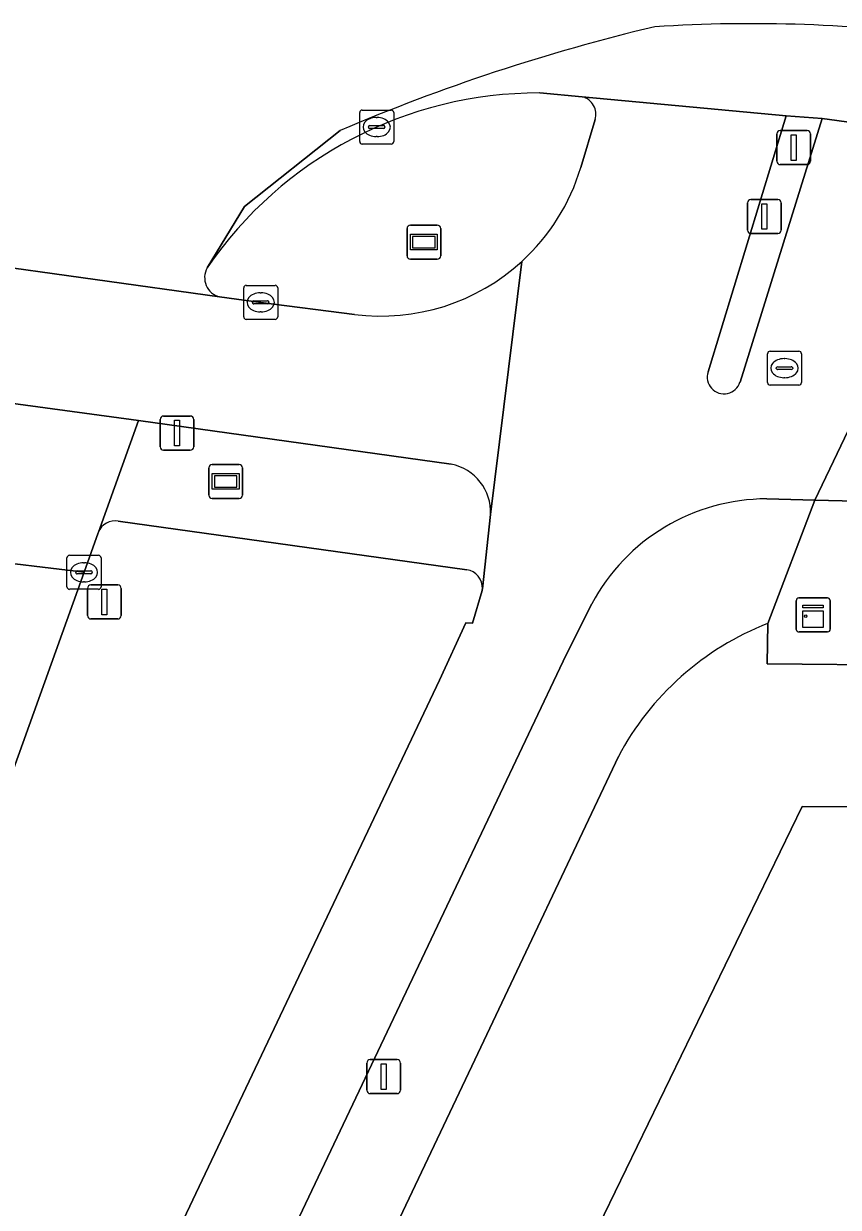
# Model space of a CAD drawing. Extents: x 161477 to 163040, y 383680 to 384871.
# Drawn here: x 161787.21 to 161811.17, y 384792.23 to 384827.02 of the extents above; entities that cross this region are included whole.
import ezdxf

# ---------------------------------------------------------------- set-up
doc = ezdxf.new("R2010")
doc.units = 0
for name, color, linetype in [('IMGEO_Berm_groen', 7, 'Continuous'), ('IMGEO_Drukknoppaal', 7, 'Continuous'), ('IMGEO_Fietspad_gesloten', 7, 'Continuous'), ('IMGEO_Fietspad_open', 7, 'Continuous'), ('IMGEO_Groenvoorziening', 7, 'Continuous'), ('IMGEO_Hek', 7, 'Continuous'), ('IMGEO_Kast', 7, 'Continuous'), ('IMGEO_Kolk', 7, 'Continuous'), ('IMGEO_Lichtmast', 7, 'Continuous'), ('IMGEO_Rijbaan_lokaal_gesloten', 7, 'Continuous'), ('IMGEO_Rijbaan_lokaal_open', 7, 'Continuous'), ('IMGEO_Rijbaan_regionaal_gesloten', 7, 'Continuous'), ('IMGEO_Rioolput', 7, 'Continuous'), ('IMGEO_Verkeerseiland_groen', 7, 'Continuous'), ('IMGEO_Verkeerseiland_open', 7, 'Continuous'), ('IMGEO_Verkeersregelinstallatiepaal', 7, 'Continuous'), ('IMGEO_Verklikker', 7, 'Continuous'), ('IMGEO_Voetpad_open', 7, 'Continuous'), ('IMGEO_Wegwijzer', 7, 'Continuous')]:
    doc.layers.add(name, color=color, linetype=linetype)

msp = doc.modelspace()

# ---------------------------------------------------------------- linework, layer by layer
at = {"layer": 'IMGEO_Berm_groen'}
for points in [[(161800.238, 384810.969), (161789.99, 384812.395)], [(161789.405, 384812.072), (161789.4, 384812.057), (161788.981, 384810.894), (161783.746, 384796.333), (161779.911, 384785.807), (161776.651, 384777.152)], [(161800.411, 384809.395), (161800.692, 384810.359), (161800.695, 384810.382), (161800.697, 384810.405)], [(161769.245, 384758.083), (161764.688, 384746.722), (161763.528, 384743.867), (161755.837, 384725.304), (161751.324, 384714.413), (161754.426, 384712.973), (161799.435, 384807.726), (161800.209, 384809.412), (161800.411, 384809.395)]]:
    msp.add_lwpolyline(points, dxfattribs=at)
for centre, radius, start, end in [((161789.888, 384811.889), 0.516, 78.5553, 159.2541), ((161800.164, 384810.44), 0.534, 356.2674, 82.0121)]:
    msp.add_arc(centre, radius, start, end, dxfattribs=at)
at = {"layer": 'IMGEO_Drukknoppaal'}
for p, q in [((161808.498, 384820.952), (161808.498, 384821.752)), ((161808.498, 384821.752), (161808.498, 384820.952)), ((161808.598, 384821.852), (161809.388, 384821.852)), ((161809.388, 384821.852), (161808.598, 384821.852)), ((161809.488, 384821.752), (161809.488, 384820.952)), ((161809.488, 384820.952), (161809.488, 384821.752)), ((161809.388, 384820.852), (161808.598, 384820.852)), ((161808.598, 384820.852), (161809.388, 384820.852))]:
    msp.add_line(p, q, dxfattribs=at)
msp.add_lwpolyline([(161808.918, 384821.727), (161809.068, 384821.727), (161809.068, 384820.977), (161808.918, 384820.977), (161808.918, 384821.727)], dxfattribs=at)
for centre, start, end in [((161808.598, 384821.752), 90, 180), ((161808.598, 384821.752), 90, 180), ((161809.388, 384821.752), 0, 90), ((161809.388, 384821.752), 360, 90), ((161808.598, 384820.952), 180, 270), ((161808.598, 384820.952), 180, 270), ((161809.388, 384820.952), 270, 0), ((161809.388, 384820.952), 270, 0)]:
    msp.add_arc(centre, 0.1, start, end, dxfattribs=at)
at = {"layer": 'IMGEO_Fietspad_gesloten'}
for points in [[(161796.939, 384818.475), (161794.178, 384818.83), (161792.967, 384818.99), (161778.331, 384821.027), (161750.222, 384824.825), (161747.289, 384825.229), (161746.427, 384821.45)], [(161807.334, 384816.786), (161809.63, 384824.314), (161803.637, 384824.873)], [(161804.015, 384824.204), (161803.593, 384822.791)], [(161814.164, 384823.707), (161813.915, 384823.79), (161810.694, 384824.232), (161808.275, 384816.484)], [(161746.427, 384821.45), (161748.704, 384821.121), (161777.426, 384817.144), (161790.588, 384815.356), (161799.781, 384814.071)], [(161801.859, 384820.032), (161800.935, 384812.59), (161800.697, 384810.405), (161800.695, 384810.382), (161800.692, 384810.359), (161800.411, 384809.395), (161800.209, 384809.412), (161799.435, 384807.726), (161754.426, 384712.973)], [(161800.935, 384812.59), (161801.859, 384820.032)], [(161810.474, 384813.016), (161811.894, 384815.983)], [(161809.063, 384813.053), (161810.474, 384813.016)], [(161750.618, 384697.888), (161803.161, 384808.473), (161803.913, 384809.963)]]:
    msp.add_lwpolyline(points, dxfattribs=at)
for centre, radius, start, end in [((161803.51, 384824.36), 0.528, 342.8049, 76.13), ((161797.711, 384824.563), 6.143, 312.4711, 343.2311), ((161797.716, 384824.573), 6.147, 262.7417, 312.3796), ((161807.804, 384816.634), 0.494, 162.1339, 342.2796), ((161799.516, 384812.675), 1.421, 356.5906, 79.2611), ((161809.069, 384807.207), 5.846, 90.0547, 151.8728)]:
    msp.add_arc(centre, radius, start, end, dxfattribs=at)
at = {"layer": 'IMGEO_Fietspad_open'}
msp.add_lwpolyline([(161833.126, 384815.449), (161813.73, 384815.95), (161812.912, 384815.937), (161811.894, 384815.983), (161810.474, 384813.016), (161812.082, 384812.973), (161813.254, 384812.917), (161833.058, 384812.42)], dxfattribs=at)
at = {"layer": 'IMGEO_Groenvoorziening'}
for points in [[(161832.785, 384809.453), (161818.791, 384809.786), (161815.005, 384809.876), (161813.096, 384809.922), (161813.182, 384808.164), (161809.073, 384808.202), (161809.089, 384809.389)], [(161804.698, 384805.476), (161800.478, 384796.565), (161778.347, 384750), (161773.012, 384738.776), (161751.678, 384693.98), (161741.125, 384672.506), (161729.219, 384648.412), (161733.008, 384645.95), (161782.919, 384748.037), (161810.108, 384804.005), (161836.574, 384803.916), (161949.969, 384804.107), (162038.287, 384809.499)], [(161949.969, 384804.107), (161836.574, 384803.916), (161810.108, 384804.005), (161782.919, 384748.037), (161733.008, 384645.95), (161725.311, 384630.208), (161692.773, 384563.441)]]:
    msp.add_lwpolyline(points, dxfattribs=at)
for centre, radius, start, end in [((161812.178, 384801.494), 8.478, 111.3702, 131.6689), ((161812.143, 384801.535), 8.424, 131.6758, 152.1066)]:
    msp.add_arc(centre, radius, start, end, dxfattribs=at)
at = {"layer": 'IMGEO_Hek'}
msp.add_lwpolyline([(162038.287, 384809.499), (161949.969, 384804.107), (161836.574, 384803.916), (161810.108, 384804.005), (161782.919, 384748.037)], dxfattribs=at)
at = {"layer": 'IMGEO_Kast'}
for p, q in [((161810.003, 384810.142), (161810.844, 384810.142)), ((161810.844, 384810.142), (161810.003, 384810.142)), ((161809.928, 384809.217), (161809.928, 384810.058)), ((161809.928, 384810.058), (161809.928, 384809.217)), ((161810.928, 384810.067), (161810.928, 384809.226)), ((161810.928, 384809.226), (161810.928, 384810.067)), ((161810.853, 384809.142), (161810.012, 384809.142)), ((161810.012, 384809.142), (161810.853, 384809.142))]:
    msp.add_line(p, q, dxfattribs=at)
for points in [[(161810.123, 384809.932), (161810.723, 384809.932), (161810.723, 384809.847), (161810.123, 384809.847), (161810.123, 384809.932)], [(161810.123, 384809.757), (161810.723, 384809.757), (161810.723, 384809.268), (161810.123, 384809.268), (161810.123, 384809.757)]]:
    msp.add_lwpolyline(points, dxfattribs=at)
msp.add_circle((161810.207, 384809.606), 0.0377, dxfattribs=at)
for centre, start, end in [((161810.006, 384810.064), 92.4484, 184.2845), ((161810.006, 384810.064), 92.4484, 184.2845), ((161810.85, 384810.064), 2.4484, 94.2845), ((161810.85, 384810.064), 2.4484, 94.2845), ((161810.006, 384809.22), 182.4484, 274.2845), ((161810.006, 384809.22), 182.4484, 274.2845), ((161810.85, 384809.22), 272.4484, 4.2845), ((161810.85, 384809.22), 272.4484, 4.2845)]:
    msp.add_arc(centre, 0.0779, start, end, dxfattribs=at)
at = {"layer": 'IMGEO_Kolk'}
for p, q in [((161797.089, 384823.556), (161797.089, 384824.408)), ((161797.164, 384824.482), (161798.016, 384824.482)), ((161798.09, 384824.408), (161798.09, 384823.556)), ((161797.577, 384824.262), (161797.602, 384824.262)), ((161797.348, 384823.976), (161797.348, 384823.988)), ((161797.786, 384823.939), (161797.388, 384823.939)), ((161797.391, 384824.025), (161797.789, 384824.025)), ((161797.832, 384823.988), (161797.832, 384823.976)), ((161798.016, 384823.482), (161797.164, 384823.482)), ((161797.6, 384823.702), (161797.575, 384823.702)), ((161793.677, 384818.404), (161793.677, 384819.256)), ((161793.752, 384819.33), (161794.604, 384819.33)), ((161794.678, 384819.256), (161794.678, 384818.404)), ((161793.979, 384818.873), (161794.377, 384818.873)), ((161794.165, 384819.11), (161794.19, 384819.11)), ((161793.936, 384818.824), (161793.936, 384818.836)), ((161794.374, 384818.787), (161793.976, 384818.787)), ((161794.188, 384818.55), (161794.163, 384818.55)), ((161794.42, 384818.836), (161794.42, 384818.824)), ((161794.604, 384818.33), (161793.752, 384818.33)), ((161788.48, 384810.468), (161788.48, 384811.32)), ((161788.555, 384811.394), (161789.407, 384811.394)), ((161789.481, 384811.32), (161789.481, 384810.468)), ((161788.739, 384810.888), (161788.739, 384810.9)), ((161789.177, 384810.851), (161788.779, 384810.851)), ((161788.782, 384810.937), (161789.18, 384810.937)), ((161788.968, 384811.174), (161788.993, 384811.174)), ((161789.223, 384810.9), (161789.223, 384810.888)), ((161788.991, 384810.614), (161788.966, 384810.614)), ((161789.407, 384810.394), (161788.555, 384810.394))]:
    msp.add_line(p, q, dxfattribs=at)
for points in [[(161797.089, 384823.556), (161797.089, 384824.408)], [(161797.164, 384824.482), (161798.016, 384824.482)], [(161798.09, 384824.408), (161798.09, 384823.556)], [(161798.016, 384823.482), (161797.164, 384823.482)], [(161793.677, 384818.404), (161793.677, 384819.256)], [(161793.752, 384819.33), (161794.604, 384819.33)], [(161794.678, 384819.256), (161794.678, 384818.404)], [(161794.604, 384818.33), (161793.752, 384818.33)], [(161788.48, 384810.468), (161788.48, 384811.32)], [(161788.555, 384811.394), (161789.407, 384811.394)], [(161789.481, 384811.32), (161789.481, 384810.468)], [(161789.407, 384810.394), (161788.555, 384810.394)]]:
    msp.add_lwpolyline(points, dxfattribs=at)
for centre, radius, start, end in [((161797.166, 384824.406), 0.0765, 91.552, 178.448), ((161797.166, 384824.406), 0.0765, 91.552, 178.448), ((161798.014, 384824.406), 0.0765, 1.552, 88.448), ((161798.014, 384824.406), 0.0765, 1.552, 88.448), ((161797.388, 384823.985), 0.0403, 85.8775, 175.7526), ((161797.385, 384823.975), 0.0366, 178.938, 274.7102), ((161797.789, 384823.982), 0.043, 264.8664, 352.4533), ((161797.793, 384823.987), 0.0386, 1.7309, 96.639), ((161797.166, 384823.558), 0.0765, 181.552, 268.448), ((161797.166, 384823.558), 0.0765, 181.552, 268.448), ((161798.014, 384823.558), 0.0765, 271.552, 358.448), ((161798.014, 384823.558), 0.0765, 271.552, 358.448), ((161793.754, 384819.254), 0.0765, 91.552, 178.448), ((161793.754, 384819.254), 0.0765, 91.552, 178.448), ((161794.602, 384819.254), 0.0765, 1.552, 88.448), ((161794.602, 384819.254), 0.0765, 1.552, 88.448), ((161793.976, 384818.833), 0.0403, 85.8775, 175.7526), ((161794.381, 384818.835), 0.0386, 1.7309, 96.639), ((161793.973, 384818.823), 0.0366, 178.938, 274.7102), ((161794.377, 384818.83), 0.043, 264.8664, 352.4533), ((161793.754, 384818.406), 0.0765, 181.552, 268.448), ((161793.754, 384818.406), 0.0765, 181.552, 268.448), ((161794.602, 384818.406), 0.0765, 271.552, 358.448), ((161794.602, 384818.406), 0.0765, 271.552, 358.448), ((161788.557, 384811.318), 0.0765, 91.552, 178.448), ((161788.557, 384811.318), 0.0765, 91.552, 178.448), ((161789.405, 384811.318), 0.0765, 1.552, 88.448), ((161789.405, 384811.318), 0.0765, 1.552, 88.448), ((161788.779, 384810.897), 0.0403, 85.8775, 175.7526), ((161788.776, 384810.887), 0.0366, 178.938, 274.7102), ((161789.18, 384810.894), 0.043, 264.8664, 352.4533), ((161789.184, 384810.899), 0.0386, 1.7309, 96.639), ((161788.557, 384810.47), 0.0765, 181.552, 268.448), ((161788.557, 384810.47), 0.0765, 181.552, 268.448), ((161789.405, 384810.47), 0.0765, 271.552, 358.448), ((161789.405, 384810.47), 0.0765, 271.552, 358.448)]:
    msp.add_arc(centre, radius, start, end, dxfattribs=at)
for centre, major_axis, ratio, start_param, end_param in [((161797.576, 384823.982), (-0.387, 0.002), 0.722429, 4.712389, 7.853982), ((161797.601, 384823.982), (-0.39, 0.002), 0.717154, 1.570796, 4.712389), ((161794.164, 384818.83), (-0.387, 0.002), 0.722429, 4.712389, 7.853982), ((161794.189, 384818.83), (-0.39, 0.002), 0.717154, 1.570796, 4.712389), ((161788.967, 384810.894), (-0.387, 0.002), 0.722429, 4.712389, 7.853982), ((161788.992, 384810.894), (-0.39, 0.002), 0.717154, 1.570796, 4.712389)]:
    msp.add_ellipse(centre, major_axis=major_axis, ratio=ratio, start_param=start_param, end_param=end_param, dxfattribs=at)
at = {"layer": 'IMGEO_Lichtmast'}
for p, q in [((161789.182, 384810.522), (161789.972, 384810.522)), ((161789.972, 384810.522), (161789.182, 384810.522)), ((161789.082, 384809.622), (161789.082, 384810.422)), ((161789.082, 384810.422), (161789.082, 384809.622)), ((161790.072, 384810.422), (161790.072, 384809.622)), ((161790.072, 384809.622), (161790.072, 384810.422)), ((161789.972, 384809.522), (161789.182, 384809.522)), ((161789.182, 384809.522), (161789.972, 384809.522)), ((161797.302, 384795.669), (161797.302, 384796.469)), ((161797.302, 384796.469), (161797.302, 384795.669)), ((161797.402, 384796.569), (161798.192, 384796.569)), ((161798.192, 384796.569), (161797.402, 384796.569)), ((161798.292, 384796.469), (161798.292, 384795.669)), ((161798.292, 384795.669), (161798.292, 384796.469)), ((161798.192, 384795.569), (161797.402, 384795.569)), ((161797.402, 384795.569), (161798.192, 384795.569))]:
    msp.add_line(p, q, dxfattribs=at)
for points in [[(161789.502, 384810.397), (161789.652, 384810.397), (161789.652, 384809.647), (161789.502, 384809.647), (161789.502, 384810.397)], [(161797.722, 384796.444), (161797.872, 384796.444), (161797.872, 384795.694), (161797.722, 384795.694), (161797.722, 384796.444)]]:
    msp.add_lwpolyline(points, dxfattribs=at)
for centre, start, end in [((161789.182, 384810.422), 90, 180), ((161789.182, 384810.422), 90, 180), ((161789.972, 384810.422), 0, 90), ((161789.972, 384810.422), 360, 90), ((161789.182, 384809.622), 180, 270), ((161789.182, 384809.622), 180, 270), ((161789.972, 384809.622), 270, 0), ((161789.972, 384809.622), 270, 0), ((161797.402, 384796.469), 90, 180), ((161797.402, 384796.469), 90, 180), ((161798.192, 384796.469), 0, 90), ((161798.192, 384796.469), 360, 90), ((161797.402, 384795.669), 180, 270), ((161797.402, 384795.669), 180, 270), ((161798.192, 384795.669), 270, 0), ((161798.192, 384795.669), 270, 0)]:
    msp.add_arc(centre, 0.1, start, end, dxfattribs=at)
at = {"layer": 'IMGEO_Rijbaan_lokaal_gesloten'}
msp.add_lwpolyline([(161790.588, 384815.356), (161777.426, 384817.144), (161776.198, 384813.621), (161775.787, 384812.488), (161779.086, 384812.09), (161782.384, 384811.691), (161785.713, 384811.289), (161788.981, 384810.894), (161789.4, 384812.057), (161789.405, 384812.072)], close=True, dxfattribs=at)
msp.add_lwpolyline([(161776.651, 384777.152), (161779.911, 384785.807), (161783.746, 384796.333), (161788.981, 384810.894), (161785.713, 384811.289), (161784.924, 384809.201), (161780.766, 384797.546), (161777.922, 384789.728), (161773.939, 384779.135), (161770.612, 384770.45), (161766.507, 384759.932), (161763.84, 384753.151), (161758.808, 384740.796), (161752.761, 384726.567), (161753.243, 384726.355), (161755.837, 384725.304), (161763.528, 384743.867), (161764.688, 384746.722), (161769.245, 384758.083)], dxfattribs=at)
at = {"layer": 'IMGEO_Rijbaan_lokaal_open'}
for points in [[(161802.383, 384824.984), (161803.637, 384824.873), (161809.63, 384824.314), (161810.694, 384824.232), (161813.915, 384823.79), (161814.164, 384823.707), (161819.196, 384822.465), (161821.296, 384821.951), (161825.189, 384821.008), (161840.538, 384817.257), (161840.775, 384817.198)], [(161796.514, 384823.88), (161793.706, 384821.651), (161792.602, 384819.842)]]:
    msp.add_lwpolyline(points, dxfattribs=at)
for centre, radius, start, end in [((161819.077, 384770.991), 57.501, 103.37976, 113.10348), ((161808.623, 384782.226), 44.796, 82.3768, 93.6509), ((161802.351, 384813.17), 11.814, 89.847, 145.616)]:
    msp.add_arc(centre, radius, start, end, dxfattribs=at)
at = {"layer": 'IMGEO_Rijbaan_regionaal_gesloten'}
for points in [[(161792.602, 384819.842), (161793.706, 384821.651), (161796.514, 384823.88)], [(161778.331, 384821.027), (161792.967, 384818.99)]]:
    msp.add_lwpolyline(points, dxfattribs=at)
for centre, radius, start, end in [((161819.077, 384770.991), 57.501, 103.37976, 113.10348), ((161808.623, 384782.226), 44.796, 82.3768, 93.6509), ((161793.119, 384819.559), 0.59, 151.363, 255.0179)]:
    msp.add_arc(centre, radius, start, end, dxfattribs=at)
at = {"layer": 'IMGEO_Rioolput'}
for p, q in [((161809.083, 384816.469), (161809.083, 384817.321)), ((161809.158, 384817.395), (161810.01, 384817.395)), ((161809.571, 384817.175), (161809.596, 384817.175)), ((161810.084, 384817.321), (161810.084, 384816.469)), ((161809.342, 384816.889), (161809.342, 384816.901)), ((161809.78, 384816.852), (161809.382, 384816.852)), ((161809.385, 384816.938), (161809.783, 384816.938)), ((161809.826, 384816.901), (161809.826, 384816.889)), ((161809.594, 384816.615), (161809.569, 384816.615)), ((161810.01, 384816.395), (161809.158, 384816.395))]:
    msp.add_line(p, q, dxfattribs=at)
for points in [[(161809.083, 384816.469), (161809.083, 384817.321)], [(161809.158, 384817.395), (161810.01, 384817.395)], [(161810.084, 384817.321), (161810.084, 384816.469)], [(161810.01, 384816.395), (161809.158, 384816.395)]]:
    msp.add_lwpolyline(points, dxfattribs=at)
for centre, radius, start, end in [((161809.16, 384817.319), 0.0765, 91.552, 178.448), ((161809.16, 384817.319), 0.0765, 91.552, 178.448), ((161810.008, 384817.319), 0.0765, 1.552, 88.448), ((161810.008, 384817.319), 0.0765, 1.552, 88.448), ((161809.382, 384816.898), 0.0403, 85.8775, 175.7526), ((161809.379, 384816.888), 0.0366, 178.938, 274.7102), ((161809.783, 384816.895), 0.043, 264.8664, 352.4533), ((161809.787, 384816.9), 0.0386, 1.7309, 96.639), ((161809.16, 384816.471), 0.0765, 181.552, 268.448), ((161809.16, 384816.471), 0.0765, 181.552, 268.448), ((161810.008, 384816.471), 0.0765, 271.552, 358.448), ((161810.008, 384816.471), 0.0765, 271.552, 358.448)]:
    msp.add_arc(centre, radius, start, end, dxfattribs=at)
for centre, major_axis, ratio, start_param, end_param in [((161809.57, 384816.895), (-0.387, 0.002), 0.722429, 4.712389, 7.853982), ((161809.595, 384816.895), (-0.39, 0.002), 0.717154, 1.570796, 4.712389)]:
    msp.add_ellipse(centre, major_axis=major_axis, ratio=ratio, start_param=start_param, end_param=end_param, dxfattribs=at)
at = {"layer": 'IMGEO_Verkeerseiland_groen'}
for points in [[(161803.637, 384824.873), (161802.383, 384824.984)], [(161803.593, 384822.791), (161804.015, 384824.204)], [(161792.967, 384818.99), (161794.178, 384818.83), (161796.939, 384818.475)]]:
    msp.add_lwpolyline(points, dxfattribs=at)
for centre, radius, start, end in [((161802.351, 384813.17), 11.814, 89.847, 145.616), ((161803.51, 384824.36), 0.528, 342.8049, 76.13), ((161797.711, 384824.563), 6.143, 312.4711, 343.2311), ((161797.716, 384824.573), 6.147, 262.7417, 312.3796), ((161793.119, 384819.559), 0.59, 151.363, 255.0179)]:
    msp.add_arc(centre, radius, start, end, dxfattribs=at)
at = {"layer": 'IMGEO_Verkeerseiland_open'}
for points in [[(161810.694, 384824.232), (161809.63, 384824.314), (161807.334, 384816.786)], [(161808.275, 384816.484), (161810.694, 384824.232)]]:
    msp.add_lwpolyline(points, dxfattribs=at)
msp.add_arc((161807.804, 384816.634), 0.494, 162.1339, 342.2796, dxfattribs=at)
at = {"layer": 'IMGEO_Verkeersregelinstallatiepaal'}
for p, q in [((161809.357, 384822.979), (161809.357, 384823.779)), ((161809.357, 384823.779), (161809.357, 384822.979)), ((161809.457, 384823.879), (161810.247, 384823.879)), ((161810.247, 384823.879), (161809.457, 384823.879)), ((161810.347, 384823.779), (161810.347, 384822.979)), ((161810.347, 384822.979), (161810.347, 384823.779)), ((161810.247, 384822.879), (161809.457, 384822.879)), ((161809.457, 384822.879), (161810.247, 384822.879)), ((161791.218, 384814.587), (161791.218, 384815.387)), ((161791.218, 384815.387), (161791.218, 384814.587)), ((161791.318, 384815.487), (161792.108, 384815.487)), ((161792.108, 384815.487), (161791.318, 384815.487)), ((161792.208, 384815.387), (161792.208, 384814.587)), ((161792.208, 384814.587), (161792.208, 384815.387)), ((161792.108, 384814.487), (161791.318, 384814.487)), ((161791.318, 384814.487), (161792.108, 384814.487))]:
    msp.add_line(p, q, dxfattribs=at)
for points in [[(161809.777, 384823.754), (161809.927, 384823.754), (161809.927, 384823.004), (161809.777, 384823.004), (161809.777, 384823.754)], [(161791.638, 384815.362), (161791.788, 384815.362), (161791.788, 384814.612), (161791.638, 384814.612), (161791.638, 384815.362)]]:
    msp.add_lwpolyline(points, dxfattribs=at)
for centre, start, end in [((161809.457, 384823.779), 90, 180), ((161809.457, 384823.779), 90, 180), ((161810.247, 384823.779), 0, 90), ((161810.247, 384823.779), 360, 90), ((161809.457, 384822.979), 180, 270), ((161809.457, 384822.979), 180, 270), ((161810.247, 384822.979), 270, 0), ((161810.247, 384822.979), 270, 0), ((161791.318, 384815.387), 90, 180), ((161791.318, 384815.387), 90, 180), ((161792.108, 384815.387), 0, 90), ((161792.108, 384815.387), 360, 90), ((161791.318, 384814.587), 180, 270), ((161791.318, 384814.587), 180, 270), ((161792.108, 384814.587), 270, 0), ((161792.108, 384814.587), 270, 0)]:
    msp.add_arc(centre, 0.1, start, end, dxfattribs=at)
at = {"layer": 'IMGEO_Verklikker'}
for p, q in [((161792.751, 384814.066), (161793.541, 384814.066)), ((161793.541, 384814.066), (161792.751, 384814.066)), ((161792.651, 384813.166), (161792.651, 384813.966)), ((161792.651, 384813.966), (161792.651, 384813.166)), ((161793.641, 384813.966), (161793.641, 384813.166)), ((161793.641, 384813.166), (161793.641, 384813.966)), ((161793.541, 384813.066), (161792.751, 384813.066)), ((161792.751, 384813.066), (161793.541, 384813.066))]:
    msp.add_line(p, q, dxfattribs=at)
for points in [[(161792.752, 384813.798), (161793.54, 384813.798), (161793.54, 384813.334), (161792.752, 384813.334), (161792.752, 384813.798)], [(161792.817, 384813.733), (161792.817, 384813.399), (161793.475, 384813.399), (161793.475, 384813.733), (161792.817, 384813.733)]]:
    msp.add_lwpolyline(points, dxfattribs=at)
for centre, start, end in [((161792.751, 384813.966), 90, 180), ((161792.751, 384813.966), 90, 180), ((161793.541, 384813.966), 0, 90), ((161793.541, 384813.966), 360, 90), ((161792.751, 384813.166), 180, 270), ((161792.751, 384813.166), 180, 270), ((161793.541, 384813.166), 270, 0), ((161793.541, 384813.166), 270, 0)]:
    msp.add_arc(centre, 0.1, start, end, dxfattribs=at)
at = {"layer": 'IMGEO_Voetpad_open'}
for points in [[(161790.588, 384815.356), (161789.405, 384812.072)], [(161799.781, 384814.071), (161790.588, 384815.356)], [(161809.089, 384809.389), (161810.474, 384813.016), (161809.063, 384813.053)], [(161833.058, 384812.42), (161813.254, 384812.917), (161812.082, 384812.973), (161810.474, 384813.016), (161809.089, 384809.389), (161809.073, 384808.202), (161813.182, 384808.164), (161813.096, 384809.922), (161815.005, 384809.876), (161818.791, 384809.786), (161832.785, 384809.453)], [(161800.697, 384810.405), (161800.935, 384812.59)], [(161789.99, 384812.395), (161800.238, 384810.969)], [(161803.913, 384809.963), (161803.161, 384808.473), (161750.618, 384697.888), (161747.376, 384691.207), (161744.067, 384684.424), (161742.516, 384681.245), (161742.249, 384680.698), (161714.176, 384623.884), (161700.887, 384597.12), (161693.509, 384582.44), (161686.205, 384568.22)], [(161751.678, 384693.98), (161773.012, 384738.776), (161778.347, 384750), (161800.478, 384796.565), (161804.698, 384805.476)]]:
    msp.add_lwpolyline(points, dxfattribs=at)
for centre, radius, start, end in [((161799.516, 384812.675), 1.421, 356.5906, 79.2611), ((161809.069, 384807.207), 5.846, 90.0547, 151.8728), ((161789.888, 384811.889), 0.516, 78.5553, 159.2541), ((161800.164, 384810.44), 0.534, 356.2674, 82.0121), ((161812.178, 384801.494), 8.478, 111.3702, 131.6689), ((161812.143, 384801.535), 8.424, 131.6758, 152.1066)]:
    msp.add_arc(centre, radius, start, end, dxfattribs=at)
at = {"layer": 'IMGEO_Wegwijzer'}
for p, q in [((161798.481, 384820.201), (161798.481, 384821.001)), ((161798.481, 384821.001), (161798.481, 384820.201)), ((161798.581, 384821.101), (161799.371, 384821.101)), ((161799.371, 384821.101), (161798.581, 384821.101)), ((161799.471, 384821.001), (161799.471, 384820.201)), ((161799.471, 384820.201), (161799.471, 384821.001)), ((161799.371, 384820.101), (161798.581, 384820.101)), ((161798.581, 384820.101), (161799.371, 384820.101))]:
    msp.add_line(p, q, dxfattribs=at)
for points in [[(161798.582, 384820.833), (161799.37, 384820.833), (161799.37, 384820.369), (161798.582, 384820.369), (161798.582, 384820.833)], [(161798.647, 384820.768), (161798.647, 384820.434), (161799.305, 384820.434), (161799.305, 384820.768), (161798.647, 384820.768)]]:
    msp.add_lwpolyline(points, dxfattribs=at)
for centre, start, end in [((161798.581, 384821.001), 90, 180), ((161798.581, 384821.001), 90, 180), ((161799.371, 384821.001), 0, 90), ((161799.371, 384821.001), 360, 90), ((161798.581, 384820.201), 180, 270), ((161798.581, 384820.201), 180, 270), ((161799.371, 384820.201), 270, 0), ((161799.371, 384820.201), 270, 0)]:
    msp.add_arc(centre, 0.1, start, end, dxfattribs=at)

doc.saveas('drawing.dxf')
